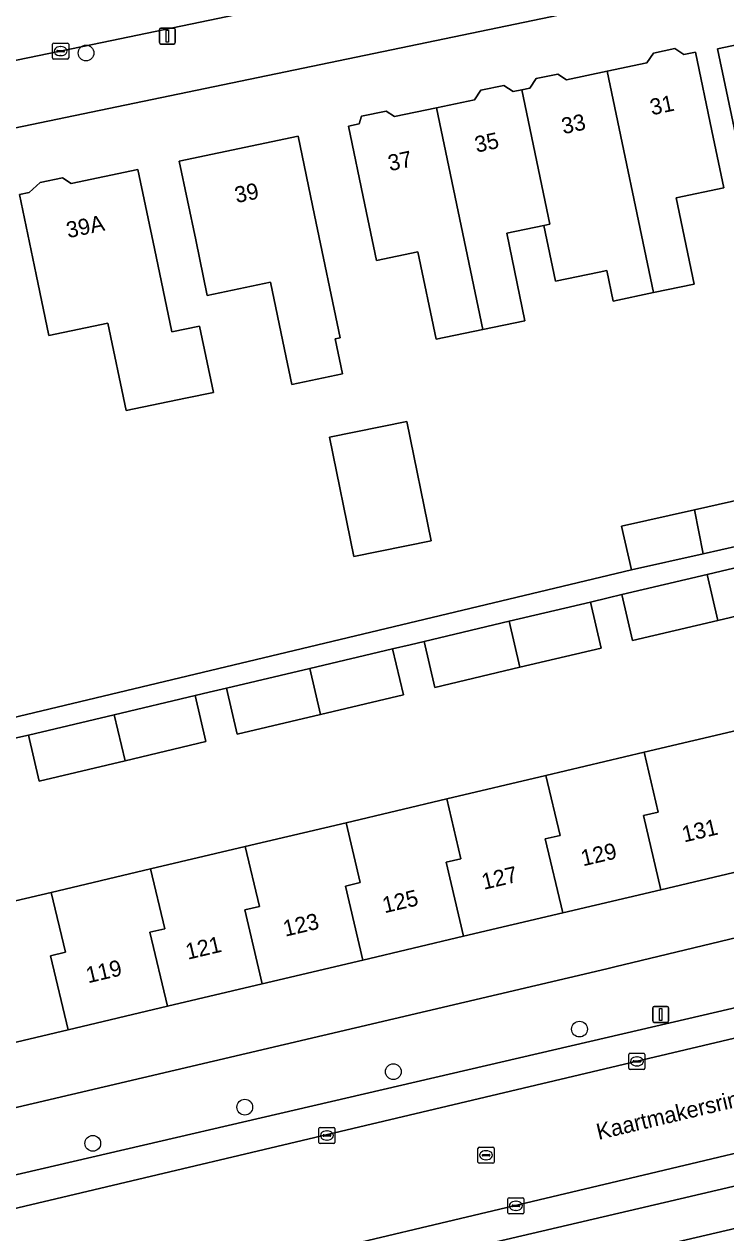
# Model space of a CAD drawing. Extents: x 162989 to 165008, y 383432 to 384338.
# Drawn here: x 164071.8 to 164115.4, y 384093.6 to 384168.5 of the extents above; entities that cross this region are included whole.
import ezdxf

# ---------------------------------------------------------------- set-up
doc = ezdxf.new("R2010")
doc.units = 0
for name, color, linetype in [('IMGEO_Boom', 7, 'Continuous'), ('IMGEO_Erf', 7, 'Continuous'), ('IMGEO_Kolk', 7, 'Continuous'), ('IMGEO_Lichtmast', 7, 'Continuous'), ('IMGEO_Openbare_ruimte_label', 7, 'Continuous'), ('IMGEO_Pand', 7, 'Continuous'), ('IMGEO_Pand_nummerreeks', 7, 'Continuous'), ('IMGEO_Parkeervlak_open', 7, 'Continuous'), ('IMGEO_Rijbaan_lokaal_gesloten', 7, 'Continuous'), ('IMGEO_Rijbaan_lokaal_open', 7, 'Continuous'), ('IMGEO_Rioolput', 7, 'Continuous'), ('IMGEO_Voetpad_open', 7, 'Continuous')]:
    doc.layers.add(name, color=color, linetype=linetype)

msp = doc.modelspace()

# ---------------------------------------------------------------- linework, layer by layer
at = {"layer": 'IMGEO_Boom'}
for centre in [(164075.689, 384166.76), (164106.316, 384106.2), (164094.76, 384103.562), (164085.541, 384101.355), (164076.106, 384099.11)]:
    msp.add_circle(centre, 0.489, dxfattribs=at)
at = {"layer": 'IMGEO_Erf'}
for points in [[(164247.023, 384197.746), (164245.464, 384197.793), (164245.375, 384198.004), (164230.991, 384195.25), (164181.684, 384185.212), (164136.425, 384175.642), (164077.591, 384163.416), (164035.172, 384154.601)], [(164034.043, 384152.9), (164036.135, 384142.418), (164037.434, 384136.117), (164041.007, 384118.587), (164041.87, 384118.763), (164042.404, 384118.872), (164041.526, 384123.17), (164050.28, 384124.959), (164051.105, 384120.919), (164051.158, 384120.661), (164056.588, 384122.039), (164056.003, 384124.847), (164060.842, 384126.009), (164061.512, 384123.221), (164109.536, 384134.694), (164108.928, 384137.405)], [(164108.928, 384137.405), (164113.464, 384138.423), (164118.873, 384139.637)], [(164119.969, 384132.753), (164114.91, 384131.557), (164109.614, 384130.304), (164108.941, 384133.156), (164108.095, 384132.956), (164106.995, 384132.696), (164107.668, 384129.844), (164102.622, 384128.65), (164097.343, 384127.402), (164096.67, 384130.253), (164095.806, 384130.049), (164094.714, 384129.791), (164095.387, 384126.939), (164090.244, 384125.723), (164085.072, 384124.499), (164084.398, 384127.351), (164083.323, 384127.097), (164082.452, 384126.891), (164083.125, 384124.038), (164078.115, 384122.854), (164072.781, 384121.592), (164072.107, 384124.444), (164071.274, 384124.247)], [(164048.815, 384108.848), (164053.682, 384109.998), (164055.278, 384110.375), (164061.193, 384111.772), (164067.492, 384113.26), (164073.527, 384114.685), (164079.695, 384116.142), (164085.575, 384117.531), (164091.825, 384119.007), (164098.076, 384120.483), (164104.231, 384121.937), (164110.326, 384123.377), (164116.505, 384124.836)], [(164047.969, 384095.856), (164108.017, 384109.946), (164108.511, 384110.062), (164145.589, 384118.98)], [(164117.551, 384116.309), (164111.371, 384114.849), (164105.276, 384113.409), (164099.121, 384111.956), (164092.87, 384110.479), (164086.62, 384109.003), (164080.74, 384107.614), (164074.573, 384106.157), (164068.537, 384104.732), (164062.239, 384103.244), (164056.323, 384101.847), (164049.834, 384100.314), (164048.635, 384105.39), (164049.537, 384105.603), (164048.815, 384108.848)]]:
    msp.add_lwpolyline(points, dxfattribs=at)
for points in [[(164116.359, 384159.965), (164115.909, 384162.118), (164114.886, 384167.012), (164116.167, 384167.279), (164116.085, 384167.668), (164118.464, 384168.165), (164118.544, 384167.784), (164121.393, 384168.38), (164122.416, 384163.487), (164123.659, 384158.22), (164121.246, 384157.716), (164120.591, 384160.849)], [(164097.419, 384148.999), (164096.284, 384154.428), (164093.722, 384153.893), (164093.002, 384157.337), (164091.979, 384162.231), (164092.638, 384162.369), (164092.794, 384162.844), (164094.311, 384163.161), (164094.832, 384162.82), (164097.442, 384163.366), (164099.802, 384163.859), (164100.188, 384164.448), (164101.618, 384164.747), (164102.193, 384164.371), (164102.745, 384164.486), (164103.237, 384164.589), (164103.619, 384165.173), (164104.967, 384165.455), (164105.509, 384165.1), (164108.043, 384165.63), (164110.501, 384166.144), (164110.901, 384166.756), (164112.234, 384167.034), (164112.791, 384166.67), (164113.513, 384166.821), (164114.536, 384161.927), (164115.274, 384158.398), (164112.32, 384157.78), (164113.439, 384152.425), (164110.905, 384151.895), (164108.406, 384151.373), (164108.01, 384153.269), (164107.532, 384153.169), (164104.821, 384152.604), (164104.099, 384156.066), (164101.796, 384155.581), (164102.931, 384150.152), (164100.31, 384149.604)], [(164088.006, 384148.372), (164087.14, 384152.536), (164083.213, 384151.719), (164082.496, 384155.163), (164081.478, 384160.058), (164088.858, 384161.592), (164089.871, 384156.696), (164091.453, 384149.09), (164091.158, 384149.029), (164091.611, 384146.857), (164088.458, 384146.2)], [(164078.173, 384144.58), (164077.046, 384149.993), (164073.377, 384149.229), (164072.587, 384153.027), (164071.555, 384157.987), (164072.168, 384158.114), (164072.85, 384158.723), (164074.237, 384159.012), (164074.767, 384158.664), (164078.908, 384159.526), (164079.927, 384154.631), (164081.003, 384149.462), (164082.734, 384149.822), (164083.591, 384145.707), (164081.859, 384145.347)], [(164092.315, 384135.513), (164090.805, 384142.917), (164095.598, 384143.895), (164097.109, 384136.491)]]:
    msp.add_lwpolyline(points, close=True, dxfattribs=at)
at = {"layer": 'IMGEO_Kolk'}
for p, q in [((164073.609, 384166.451), (164073.609, 384167.303)), ((164073.684, 384167.377), (164074.536, 384167.377)), ((164073.911, 384166.92), (164074.309, 384166.92)), ((164074.097, 384167.157), (164074.122, 384167.157)), ((164074.61, 384167.303), (164074.61, 384166.451)), ((164074.536, 384166.377), (164073.684, 384166.377)), ((164073.868, 384166.871), (164073.868, 384166.883)), ((164074.306, 384166.834), (164073.908, 384166.834)), ((164074.12, 384166.597), (164074.095, 384166.597)), ((164074.352, 384166.883), (164074.352, 384166.871)), ((164109.454, 384104.697), (164110.306, 384104.697)), ((164109.379, 384103.771), (164109.379, 384104.623)), ((164109.638, 384104.191), (164109.638, 384104.203)), ((164110.076, 384104.154), (164109.678, 384104.154)), ((164109.681, 384104.24), (164110.079, 384104.24)), ((164109.89, 384103.917), (164109.865, 384103.917)), ((164109.867, 384104.477), (164109.892, 384104.477)), ((164110.122, 384104.203), (164110.122, 384104.191)), ((164110.38, 384104.623), (164110.38, 384103.771)), ((164110.306, 384103.697), (164109.454, 384103.697)), ((164090.139, 384099.173), (164090.139, 384100.025)), ((164090.214, 384100.099), (164091.066, 384100.099)), ((164090.398, 384099.593), (164090.398, 384099.605)), ((164090.836, 384099.556), (164090.438, 384099.556)), ((164090.441, 384099.642), (164090.839, 384099.642)), ((164090.627, 384099.879), (164090.652, 384099.879)), ((164090.882, 384099.605), (164090.882, 384099.593)), ((164091.14, 384100.025), (164091.14, 384099.173)), ((164091.066, 384099.099), (164090.214, 384099.099)), ((164090.65, 384099.319), (164090.625, 384099.319)), ((164101.943, 384095.735), (164102.795, 384095.735)), ((164101.868, 384094.809), (164101.868, 384095.661)), ((164102.127, 384095.229), (164102.127, 384095.241)), ((164102.565, 384095.192), (164102.167, 384095.192)), ((164102.17, 384095.278), (164102.568, 384095.278)), ((164102.379, 384094.955), (164102.354, 384094.955)), ((164102.356, 384095.515), (164102.381, 384095.515)), ((164102.611, 384095.241), (164102.611, 384095.229)), ((164102.869, 384095.661), (164102.869, 384094.809)), ((164102.795, 384094.735), (164101.943, 384094.735))]:
    msp.add_line(p, q, dxfattribs=at)
for points in [[(164073.609, 384166.451), (164073.609, 384167.303)], [(164073.684, 384167.377), (164074.536, 384167.377)], [(164074.61, 384167.303), (164074.61, 384166.451)], [(164074.536, 384166.377), (164073.684, 384166.377)], [(164109.454, 384104.697), (164110.306, 384104.697)], [(164109.379, 384103.771), (164109.379, 384104.623)], [(164110.38, 384104.623), (164110.38, 384103.771)], [(164110.306, 384103.697), (164109.454, 384103.697)], [(164090.139, 384099.173), (164090.139, 384100.025)], [(164090.214, 384100.099), (164091.066, 384100.099)], [(164091.14, 384100.025), (164091.14, 384099.173)], [(164091.066, 384099.099), (164090.214, 384099.099)], [(164101.943, 384095.735), (164102.795, 384095.735)], [(164101.868, 384094.809), (164101.868, 384095.661)], [(164102.869, 384095.661), (164102.869, 384094.809)], [(164102.795, 384094.735), (164101.943, 384094.735)]]:
    msp.add_lwpolyline(points, dxfattribs=at)
for centre, radius, start, end in [((164073.686, 384167.301), 0.0765, 91.55205, 178.44795), ((164073.686, 384167.301), 0.0765, 91.55205, 178.44795), ((164073.908, 384166.88), 0.0403, 85.87752, 175.75265), ((164074.313, 384166.882), 0.0386, 1.73085, 96.63898), ((164074.534, 384167.301), 0.0765, 1.55205, 88.44795), ((164074.534, 384167.301), 0.0765, 1.55205, 88.44795), ((164073.686, 384166.453), 0.0765, 181.55205, 268.44795), ((164073.686, 384166.453), 0.0765, 181.55205, 268.44795), ((164073.905, 384166.87), 0.0366, 178.93798, 274.71019), ((164074.309, 384166.877), 0.043, 264.86636, 352.45326), ((164074.534, 384166.453), 0.0765, 271.55205, 358.44795), ((164074.534, 384166.453), 0.0765, 271.55205, 358.44795), ((164109.456, 384104.621), 0.0765, 91.55205, 178.44795), ((164109.456, 384104.621), 0.0765, 91.55205, 178.44795), ((164110.304, 384104.621), 0.0765, 1.55205, 88.44795), ((164110.304, 384104.621), 0.0765, 1.55205, 88.44795), ((164109.678, 384104.2), 0.0403, 85.87752, 175.75265), ((164109.675, 384104.19), 0.0366, 178.93798, 274.71019), ((164110.079, 384104.197), 0.043, 264.86636, 352.45326), ((164110.083, 384104.202), 0.0386, 1.73085, 96.63898), ((164109.456, 384103.773), 0.0765, 181.55205, 268.44795), ((164109.456, 384103.773), 0.0765, 181.55205, 268.44795), ((164110.304, 384103.773), 0.0765, 271.55205, 358.44795), ((164110.304, 384103.773), 0.0765, 271.55205, 358.44795), ((164090.216, 384100.023), 0.0765, 91.55205, 178.44795), ((164090.216, 384100.023), 0.0765, 91.55205, 178.44795), ((164090.438, 384099.602), 0.0403, 85.87752, 175.75265), ((164090.435, 384099.592), 0.0366, 178.93798, 274.71019), ((164090.839, 384099.599), 0.043, 264.86636, 352.45326), ((164090.843, 384099.604), 0.0386, 1.73085, 96.63898), ((164091.064, 384100.023), 0.0765, 1.55205, 88.44795), ((164091.064, 384100.023), 0.0765, 1.55205, 88.44795), ((164090.216, 384099.175), 0.0765, 181.55205, 268.44795), ((164090.216, 384099.175), 0.0765, 181.55205, 268.44795), ((164091.064, 384099.175), 0.0765, 271.55205, 358.44795), ((164091.064, 384099.175), 0.0765, 271.55205, 358.44795), ((164101.945, 384095.659), 0.0765, 91.55205, 178.44795), ((164101.945, 384095.659), 0.0765, 91.55205, 178.44795), ((164102.793, 384095.659), 0.0765, 1.55205, 88.44795), ((164102.793, 384095.659), 0.0765, 1.55205, 88.44795), ((164102.167, 384095.238), 0.0403, 85.87752, 175.75265), ((164102.164, 384095.228), 0.0366, 178.93798, 274.71019), ((164102.568, 384095.235), 0.043, 264.86636, 352.45326), ((164102.572, 384095.24), 0.0386, 1.73085, 96.63898), ((164101.945, 384094.811), 0.0765, 181.55205, 268.44795), ((164101.945, 384094.811), 0.0765, 181.55205, 268.44795), ((164102.793, 384094.811), 0.0765, 271.55205, 358.44795), ((164102.793, 384094.811), 0.0765, 271.55205, 358.44795)]:
    msp.add_arc(centre, radius, start, end, dxfattribs=at)
for centre, major_axis, ratio, start_param, end_param in [((164074.096, 384166.877), (-0.387, 0.002), 0.722429, 4.712389, 7.853982), ((164074.121, 384166.877), (-0.39, 0.002), 0.717154, 1.570796, 4.712389), ((164109.866, 384104.197), (-0.387, 0.002), 0.722429, 4.712389, 7.853982), ((164109.891, 384104.197), (-0.39, 0.002), 0.717154, 1.570796, 4.712389), ((164090.626, 384099.599), (-0.387, 0.002), 0.722429, 4.712389, 7.853982), ((164090.651, 384099.599), (-0.39, 0.002), 0.717154, 1.570796, 4.712389), ((164102.355, 384095.235), (-0.387, 0.002), 0.722429, 4.712389, 7.853982), ((164102.38, 384095.235), (-0.39, 0.002), 0.717154, 1.570796, 4.712389)]:
    msp.add_ellipse(centre, major_axis=major_axis, ratio=ratio, start_param=start_param, end_param=end_param, dxfattribs=at)
at = {"layer": 'IMGEO_Lichtmast'}
for p, q in [((164080.239, 384167.411), (164080.239, 384168.211)), ((164080.239, 384168.211), (164080.239, 384167.411)), ((164080.339, 384168.311), (164081.129, 384168.311)), ((164081.129, 384168.311), (164080.339, 384168.311)), ((164081.229, 384168.211), (164081.229, 384167.411)), ((164081.229, 384167.411), (164081.229, 384168.211)), ((164081.129, 384167.311), (164080.339, 384167.311)), ((164080.339, 384167.311), (164081.129, 384167.311)), ((164110.858, 384106.712), (164110.858, 384107.512)), ((164110.858, 384107.512), (164110.858, 384106.712)), ((164110.958, 384107.612), (164111.748, 384107.612)), ((164111.748, 384107.612), (164110.958, 384107.612)), ((164111.848, 384107.512), (164111.848, 384106.712)), ((164111.848, 384106.712), (164111.848, 384107.512)), ((164111.748, 384106.612), (164110.958, 384106.612)), ((164110.958, 384106.612), (164111.748, 384106.612))]:
    msp.add_line(p, q, dxfattribs=at)
for points in [[(164080.659, 384168.186), (164080.809, 384168.186), (164080.809, 384167.436), (164080.659, 384167.436), (164080.659, 384168.186)], [(164111.278, 384107.487), (164111.428, 384107.487), (164111.428, 384106.737), (164111.278, 384106.737), (164111.278, 384107.487)]]:
    msp.add_lwpolyline(points, dxfattribs=at)
for centre, start, end in [((164080.339, 384168.211), 90, 180), ((164080.339, 384168.211), 90, 180), ((164081.129, 384168.211), 0, 90), ((164081.129, 384168.211), 360, 90), ((164080.339, 384167.411), 180, 270), ((164080.339, 384167.411), 180, 270), ((164081.129, 384167.411), 270, 0), ((164081.129, 384167.411), 270, 0), ((164110.958, 384107.512), 90, 180), ((164110.958, 384107.512), 90, 180), ((164111.748, 384107.512), 0, 90), ((164111.748, 384107.512), 360, 90), ((164110.958, 384106.712), 180, 270), ((164110.958, 384106.712), 180, 270), ((164111.748, 384106.712), 270, 0), ((164111.748, 384106.712), 270, 0)]:
    msp.add_arc(centre, 0.1, start, end, dxfattribs=at)
at = {"layer": 'IMGEO_Pand'}
for points in [[(164122.416, 384163.487), (164121.393, 384168.38), (164118.544, 384167.784), (164118.464, 384168.165), (164116.085, 384167.668), (164116.167, 384167.279), (164114.886, 384167.012), (164115.909, 384162.118), (164116.359, 384159.965), (164120.591, 384160.849), (164121.246, 384157.716), (164123.659, 384158.22)], [(164108.043, 384165.63), (164110.905, 384151.895), (164113.439, 384152.425), (164112.32, 384157.78), (164115.274, 384158.398), (164114.536, 384161.927), (164113.513, 384166.821), (164112.791, 384166.67), (164112.234, 384167.034), (164110.901, 384166.756), (164110.501, 384166.144)], [(164108.043, 384165.63), (164105.509, 384165.1), (164104.967, 384165.455), (164103.619, 384165.173), (164103.237, 384164.589), (164102.745, 384164.486), (164104.482, 384156.146), (164104.099, 384156.066), (164104.821, 384152.604), (164107.532, 384153.169), (164108.01, 384153.269), (164108.406, 384151.373), (164110.905, 384151.895)], [(164102.745, 384164.486), (164102.193, 384164.371), (164101.618, 384164.747), (164100.188, 384164.448), (164099.802, 384163.859), (164097.442, 384163.366), (164100.31, 384149.604), (164102.931, 384150.152), (164101.796, 384155.581), (164104.099, 384156.066), (164104.482, 384156.146)], [(164100.31, 384149.604), (164097.442, 384163.366), (164094.832, 384162.82), (164094.311, 384163.161), (164092.794, 384162.844), (164092.638, 384162.369), (164091.979, 384162.231), (164093.002, 384157.337), (164093.722, 384153.893), (164096.284, 384154.428), (164097.419, 384148.999)], [(164089.871, 384156.696), (164088.858, 384161.592), (164081.478, 384160.058), (164082.496, 384155.163), (164083.213, 384151.719), (164087.14, 384152.536), (164088.006, 384148.372), (164088.458, 384146.2), (164091.611, 384146.857), (164091.158, 384149.029), (164091.453, 384149.09)], [(164079.927, 384154.631), (164078.908, 384159.526), (164074.767, 384158.664), (164074.237, 384159.012), (164072.85, 384158.723), (164072.168, 384158.114), (164071.555, 384157.987), (164072.587, 384153.027), (164073.377, 384149.229), (164077.046, 384149.993), (164078.173, 384144.58), (164081.859, 384145.347), (164083.591, 384145.707), (164082.734, 384149.822), (164081.003, 384149.462)], [(164092.315, 384135.513), (164097.109, 384136.491), (164095.598, 384143.895), (164090.805, 384142.917)], [(164113.983, 384135.692), (164119.482, 384136.926), (164118.873, 384139.637), (164113.464, 384138.423)], [(164113.983, 384135.692), (164113.464, 384138.423), (164108.928, 384137.405), (164109.536, 384134.694)], [(164119.296, 384135.605), (164114.238, 384134.409), (164114.91, 384131.557), (164119.969, 384132.753)], [(164114.238, 384134.409), (164108.941, 384133.156), (164109.614, 384130.304), (164114.91, 384131.557)], [(164106.995, 384132.696), (164101.951, 384131.502), (164102.622, 384128.65), (164107.668, 384129.844)], [(164101.951, 384131.502), (164096.67, 384130.253), (164097.343, 384127.402), (164102.622, 384128.65)], [(164094.714, 384129.791), (164089.572, 384128.575), (164090.244, 384125.723), (164095.387, 384126.939)], [(164089.572, 384128.575), (164084.398, 384127.351), (164085.072, 384124.499), (164090.244, 384125.723)], [(164082.452, 384126.891), (164077.444, 384125.706), (164078.115, 384122.854), (164083.125, 384124.038)], [(164077.444, 384125.706), (164072.107, 384124.444), (164072.781, 384121.592), (164078.115, 384122.854)], [(164111.371, 384114.849), (164117.551, 384116.309), (164116.465, 384120.906), (164117.38, 384121.121), (164116.505, 384124.836), (164110.326, 384123.377), (164111.201, 384119.661), (164110.286, 384119.446)], [(164111.371, 384114.849), (164110.286, 384119.446), (164111.201, 384119.661), (164110.326, 384123.377), (164104.231, 384121.937), (164105.106, 384118.221), (164104.191, 384118.006), (164105.276, 384113.409)], [(164098.076, 384120.483), (164098.951, 384116.767), (164098.036, 384116.552), (164099.121, 384111.956), (164105.276, 384113.409), (164104.191, 384118.006), (164105.106, 384118.221), (164104.231, 384121.937)], [(164098.076, 384120.483), (164091.825, 384119.007), (164092.7, 384115.291), (164091.785, 384115.076), (164092.87, 384110.479), (164099.121, 384111.956), (164098.036, 384116.552), (164098.951, 384116.767)], [(164091.825, 384119.007), (164085.575, 384117.531), (164086.45, 384113.814), (164085.535, 384113.599), (164086.62, 384109.003), (164092.87, 384110.479), (164091.785, 384115.076), (164092.7, 384115.291)], [(164080.74, 384107.614), (164086.62, 384109.003), (164085.535, 384113.599), (164086.45, 384113.814), (164085.575, 384117.531), (164079.695, 384116.142), (164080.57, 384112.425), (164079.655, 384112.21)], [(164080.74, 384107.614), (164079.655, 384112.21), (164080.57, 384112.425), (164079.695, 384116.142), (164073.527, 384114.685), (164074.403, 384110.968), (164073.488, 384110.753), (164074.573, 384106.157)], [(164067.492, 384113.26), (164068.367, 384109.543), (164067.452, 384109.328), (164068.537, 384104.732), (164074.573, 384106.157), (164073.488, 384110.753), (164074.403, 384110.968), (164073.527, 384114.685)], [(164107.424, 384078.635), (164109.765, 384079.182), (164108.486, 384084.645), (164108.148, 384086.089), (164113.508, 384087.341), (164115.122, 384080.435), (164120.882, 384081.782), (164117.895, 384094.291), (164104.52, 384091.166), (164105.059, 384088.862), (164106.171, 384084.104)]]:
    msp.add_lwpolyline(points, close=True, dxfattribs=at)
at = {"layer": 'IMGEO_Parkeervlak_open'}
for points in [[(164217.91, 384122.702), (164213.897, 384121.749), (164153.186, 384107.334), (164148.372, 384106.191), (164143.674, 384105.076), (164111.13, 384097.35), (164079.752, 384089.901)], [(164083.09, 384088.781), (164111.601, 384095.448), (164144.005, 384103.025), (164157.009, 384106.119), (164214.8, 384119.856)], [(164053.942, 384090.968), (164057.368, 384091.778), (164109.462, 384104.102), (164142.035, 384111.808), (164145.251, 384112.569), (164144.592, 384112.659), (164142.884, 384113.298)], [(164141.673, 384113.491), (164138.108, 384112.663), (164109.015, 384105.907), (164056.796, 384093.781)]]:
    msp.add_lwpolyline(points, dxfattribs=at)
at = {"layer": 'IMGEO_Rijbaan_lokaal_gesloten'}
msp.add_lwpolyline([(164115.306, 384175.437), (164113.878, 384181.981), (164100.528, 384179.263), (164075.211, 384173.907), (164068.214, 384172.427), (164013.045, 384161.087), (164014.422, 384154.39), (164015.858, 384154.683), (164015.467, 384155.437), (164037.706, 384160.004), (164037.759, 384159.384), (164076.684, 384167.419), (164087.16, 384169.581), (164090.089, 384170.183)], close=True, dxfattribs=at)
at = {"layer": 'IMGEO_Rijbaan_lokaal_open'}
msp.add_lwpolyline([(164143.674, 384105.076), (164142.035, 384111.808), (164109.462, 384104.102), (164057.368, 384091.778), (164058.981, 384084.948), (164059.029, 384084.745), (164078.787, 384089.657), (164079.104, 384089.76), (164079.241, 384089.804), (164079.488, 384089.851), (164079.752, 384089.901), (164111.13, 384097.35)], close=True, dxfattribs=at)
at = {"layer": 'IMGEO_Rioolput'}
for p, q in [((164100.015, 384097.949), (164100.015, 384098.801)), ((164100.09, 384098.875), (164100.942, 384098.875)), ((164101.016, 384098.801), (164101.016, 384097.949)), ((164100.274, 384098.369), (164100.274, 384098.381)), ((164100.712, 384098.332), (164100.314, 384098.332)), ((164100.317, 384098.418), (164100.715, 384098.418)), ((164100.526, 384098.095), (164100.501, 384098.095)), ((164100.503, 384098.655), (164100.528, 384098.655)), ((164100.758, 384098.381), (164100.758, 384098.369)), ((164100.942, 384097.875), (164100.09, 384097.875))]:
    msp.add_line(p, q, dxfattribs=at)
for points in [[(164100.015, 384097.949), (164100.015, 384098.801)], [(164100.09, 384098.875), (164100.942, 384098.875)], [(164101.016, 384098.801), (164101.016, 384097.949)], [(164100.942, 384097.875), (164100.09, 384097.875)]]:
    msp.add_lwpolyline(points, dxfattribs=at)
for centre, radius, start, end in [((164100.092, 384098.799), 0.0765, 91.55205, 178.44795), ((164100.092, 384098.799), 0.0765, 91.55205, 178.44795), ((164100.94, 384098.799), 0.0765, 1.55205, 88.44795), ((164100.94, 384098.799), 0.0765, 1.55205, 88.44795), ((164100.092, 384097.951), 0.0765, 181.55205, 268.44795), ((164100.092, 384097.951), 0.0765, 181.55205, 268.44795), ((164100.314, 384098.378), 0.0403, 85.87752, 175.75265), ((164100.311, 384098.368), 0.0366, 178.93798, 274.71019), ((164100.715, 384098.375), 0.043, 264.86636, 352.45326), ((164100.719, 384098.38), 0.0386, 1.73085, 96.63898), ((164100.94, 384097.951), 0.0765, 271.55205, 358.44795), ((164100.94, 384097.951), 0.0765, 271.55205, 358.44795)]:
    msp.add_arc(centre, radius, start, end, dxfattribs=at)
for centre, major_axis, ratio, start_param, end_param in [((164100.502, 384098.375), (-0.387, 0.002), 0.722429, 4.712389, 7.853982), ((164100.527, 384098.375), (-0.39, 0.002), 0.717154, 1.570796, 4.712389)]:
    msp.add_ellipse(centre, major_axis=major_axis, ratio=ratio, start_param=start_param, end_param=end_param, dxfattribs=at)
at = {"layer": 'IMGEO_Voetpad_open'}
for points in [[(164033.121, 384155.733), (164035.172, 384154.601), (164077.591, 384163.416), (164136.425, 384175.642), (164181.684, 384185.212)], [(164087.16, 384169.581), (164076.684, 384167.419), (164037.759, 384159.384)], [(164262.257, 384146.094), (164259.897, 384145.876), (164256.831, 384145.216), (164251.782, 384144.02), (164238.943, 384140.993), (164237.555, 384140.666), (164236.651, 384140.453), (164149.697, 384119.951), (164145.589, 384118.98), (164108.511, 384110.062), (164108.017, 384109.946), (164047.969, 384095.856)], [(164119.482, 384136.926), (164113.983, 384135.692), (164109.536, 384134.694), (164061.512, 384123.221)], [(164071.274, 384124.247), (164072.107, 384124.444), (164077.444, 384125.706), (164082.452, 384126.891), (164083.323, 384127.097), (164084.398, 384127.351), (164089.572, 384128.575), (164094.714, 384129.791), (164095.806, 384130.049), (164096.67, 384130.253), (164101.951, 384131.502), (164106.995, 384132.696), (164108.095, 384132.956), (164108.941, 384133.156), (164114.238, 384134.409), (164119.296, 384135.605)], [(164214.8, 384119.856), (164157.009, 384106.119), (164144.005, 384103.025), (164111.601, 384095.448), (164083.09, 384088.781)], [(164056.796, 384093.781), (164109.015, 384105.907), (164138.108, 384112.663), (164137.996, 384113.15), (164141.561, 384113.978), (164141.673, 384113.491)], [(164073.518, 384080.529), (164075.66, 384081.971), (164083.436, 384083.763), (164088.486, 384084.948), (164093.495, 384086.123), (164101.219, 384087.962), (164105.059, 384088.862), (164104.52, 384091.166), (164117.895, 384094.291), (164131.268, 384097.416), (164133.381, 384098.001), (164133.948, 384095.571), (164137.621, 384096.501), (164145.369, 384098.374), (164150.43, 384099.556), (164155.492, 384100.739), (164163.242, 384102.519), (164166.968, 384103.385), (164166.404, 384105.745)]]:
    msp.add_lwpolyline(points, dxfattribs=at)

# ---------------------------------------------------------------- texts
at = {"layer": 'IMGEO_Openbare_ruimte_label'}
msp.add_text('Kaartmakersring', height=1, rotation=13.35534, dxfattribs=at).set_placement((164107.5, 384099.322))
at = {"layer": 'IMGEO_Pand_nummerreeks'}
for s, rotation, p in [('31', 12.0326, (164110.807, 384162.89)), ('33', 12.03211, (164105.313, 384161.719)), ('35', 12.03211, (164099.93, 384160.572)), ('37', 12.0326, (164094.546, 384159.424)), ('39', 11.73991, (164085.026, 384157.446)), ('39A', 11.82012, (164074.576, 384155.268)), ('131', 13.2896, (164112.807, 384117.777)), ('129', 13.2896, (164106.535, 384116.296)), ('127', 13.2896, (164100.373, 384114.84)), ('125', 13.2896, (164094.212, 384113.385)), ('123', 13.2896, (164088.051, 384111.93)), ('121', 13.2896, (164082, 384110.5)), ('119', 13.2896, (164075.817, 384109.04))]:
    msp.add_text(s, height=1, rotation=rotation, dxfattribs=at).set_placement(p)

doc.saveas('drawing.dxf')
